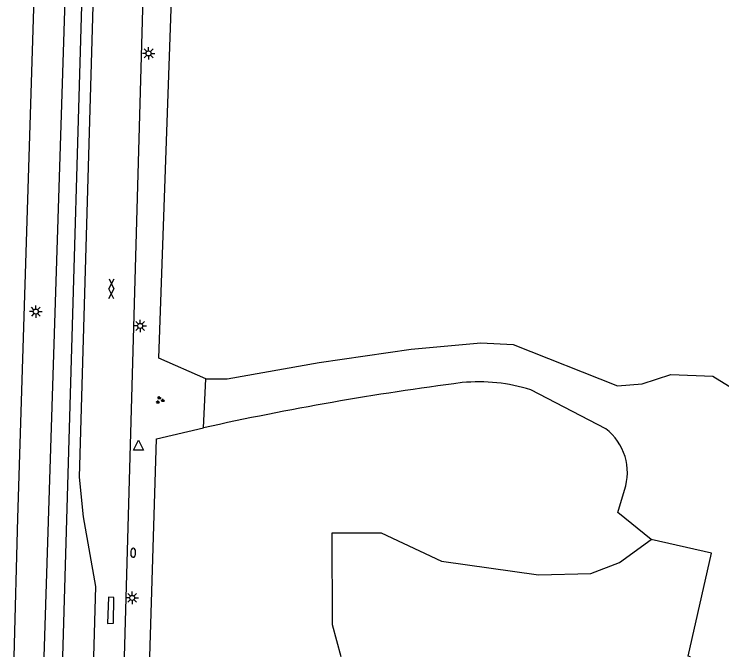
# Model space of a CAD drawing. Extents: x 125000 to 129004, y 397500 to 399008.
# Drawn here: x 127669.9 to 127740.4, y 397500 to 397564 of the extents above; entities that cross this region are included whole.
import ezdxf

# ---------------------------------------------------------------- set-up
doc = ezdxf.new("R2010")
doc.units = 0
for name, color, linetype in [('gg-afsc-hekwerk', 7, 'Continuous'), ('gg-knt-verharding', 7, 'Continuous'), ('gg-kntw-greppel-droge sloot', 7, 'Continuous'), ('gt-grn-groengrens', 7, 'Continuous'), ('gt-symb-brandkraan', 7, 'Continuous'), ('gt-symb-gesloten verharding', 7, 'Continuous'), ('gt-symb-groenvak', 7, 'Continuous'), ('gt-symb-lichtmast', 7, 'Continuous'), ('gt-symb-waterafsluiter', 7, 'Continuous')]:
    doc.layers.add(name, color=color, linetype=linetype)

# ---------------------------------------------------------------- blocks, each defined once
blk = doc.blocks.new('gt0-LMAST')
at = {"layer": 'gt-symb-lichtmast'}
for p, q in [((-0.182, 0.173), (-0.447, 0.438)), ((-0.005, 0.246), (-0.005, 0.621)), ((0.172, 0.173), (0.437, 0.438)), ((-0.255, -0.004), (-0.63, -0.004)), ((-0.182, -0.181), (-0.447, -0.446)), ((-0.005, -0.254), (-0.005, -0.629)), ((0.437, -0.446), (0.172, -0.181)), ((0.245, -0.004), (0.62, -0.004))]:
    blk.add_line(p, q, dxfattribs=at)
blk.add_circle((-0.005, -0.004), 0.25, dxfattribs=at)
blk = doc.blocks.new('gt0-BR')
at = {"layer": 'gt-symb-brandkraan'}
for centre, radius, start, end in [((-0.244, 0), 0.206, 107.56694, 252.43307), ((0.599, -2.664), 3, 106.89205, 107.56694), ((0, -0.691), 0.938, 73.10799, 106.89205), ((-0.599, -2.664), 3, 72.43309, 73.10799), ((0.244, 0), 0.206, 287.56695, 72.43309), ((0.599, 2.664), 3, 252.43307, 253.10797), ((0, 0.691), 0.938, 253.10797, 286.89206), ((-0.599, 2.664), 3, 286.89206, 287.56695)]:
    blk.add_arc(centre, radius, start, end, dxfattribs=at)
blk = doc.blocks.new('gt0-WAFSL')
at = {"layer": 'gt-symb-waterafsluiter'}
for p, q in [((-0.5, -0.333), (0, 0.667)), ((0, 0.667), (0.5, -0.333)), ((0.5, -0.333), (-0.5, -0.333))]:
    blk.add_line(p, q, dxfattribs=at)
blk = doc.blocks.new('gt0-GRVAK')
at = {"layer": 'gt-symb-groenvak'}
for p, q in [((-0.11, 0.189), (-0.228, 0.24)), ((-0.182, 0.153), (0.088, 0.153)), ((-0.091, 0.211), (-0.156, 0.322)), ((-0.047, 0.214), (-0.047, 0.393)), ((-0.004, 0.211), (0.061, 0.322)), ((0.015, 0.189), (0.133, 0.24)), ((0.262, -0.052), (0.197, 0.059)), ((0.305, -0.049), (0.305, 0.13)), ((0.349, -0.052), (0.414, 0.059)), ((-0.245, -0.228), (-0.363, -0.177)), ((-0.318, -0.264), (-0.047, -0.264)), ((-0.226, -0.206), (-0.291, -0.095)), ((-0.183, -0.203), (-0.183, -0.024)), ((-0.139, -0.206), (-0.074, -0.095)), ((-0.12, -0.228), (-0.002, -0.177)), ((0.243, -0.074), (0.125, -0.023)), ((0.17, -0.11), (0.441, -0.11)), ((0.368, -0.074), (0.486, -0.023))]:
    blk.add_line(p, q, dxfattribs=at)
blk = doc.blocks.new('gt0-GESVH1')
at = {"layer": 'gt-symb-gesloten verharding'}
for p, q in [((-0.992, -0.261), (0.008, 0.239)), ((0.008, -0.261), (-0.992, 0.239)), ((0.008, 0.239), (1.008, -0.261)), ((1.008, 0.239), (0.008, -0.261))]:
    blk.add_line(p, q, dxfattribs=at)

msp = doc.modelspace()

# ---------------------------------------------------------------- linework, layer by layer
at = {"layer": 'gg-afsc-hekwerk'}
msp.add_line((127688.733, 397522.811), (127688.966, 397527.711), dxfattribs=at)
for points in [[(127688.966, 397527.711), (127684.297, 397529.752), (127687.259, 397613.461)], [(127683.408, 397500), (127684.059, 397521.71), (127688.733, 397522.811)]]:
    msp.add_lwpolyline(points, dxfattribs=at)
at = {"layer": 'gg-knt-verharding'}
for p, q in [((127680.856, 397500), (127684.086, 397614.147)), ((127728.806, 397522.723), (127721.338, 397526.619))]:
    msp.add_line(p, q, dxfattribs=at)
for points in [[(127669.878, 397500), (127670.253, 397513.804), (127672.708, 397592.164)], [(127677.829, 397500), (127678.03, 397507), (127676.78, 397513.94), (127676.39, 397517.9), (127678.54, 397592.37)], [(127688.966, 397527.711), (127691.11, 397527.711), (127700.257, 397529.314), (127709.445, 397530.661), (127716.38, 397531.295), (127719.599, 397531.116), (127729.978, 397526.995), (127732.443, 397527.191), (127735.299, 397528.13), (127739.485, 397527.974), (127743.05, 397525.773), (127745.423, 397523.453), (127747.503, 397522.066), (127753.374, 397520.756), (127751.42, 397511.999), (127753.422, 397511.552)], [(127733.332, 397511.698), (127730.034, 397514.389), (127730.673, 397516.615)], [(127737.244, 397500), (127737.016, 397500.052), (127739.363, 397510.319), (127733.332, 397511.698)], [(127679.81, 397505.91), (127679.27, 397505.93), (127679.18, 397503.33), (127679.77, 397503.35), (127679.81, 397505.91)]]:
    msp.add_lwpolyline(points, dxfattribs=at)
for centre, radius, start, end in [((127751.688, 397238.841), 290.865, 97.34492, 102.50002), ((127716.132, 397509.501), 17.892, 73.08291, 95.22208), ((127725.534, 397518.383), 5.435, 341.01241, 52.98068)]:
    msp.add_arc(centre, radius, start, end, dxfattribs=at)
at = {"layer": 'gg-kntw-greppel-droge sloot'}
msp.add_lwpolyline([(127672.875, 397500), (127675.747, 397590.415), (127676.31, 397591.468), (127676.875, 397591.479), (127677.322, 397589.96), (127674.707, 397500)], dxfattribs=at)
at = {"layer": 'gt-grn-groengrens'}
msp.add_lwpolyline([(127702.472, 397500), (127701.585, 397503.19), (127701.569, 397512.34), (127706.431, 397512.349), (127712.455, 397509.532), (127722.109, 397508.162), (127727.312, 397508.299), (127730.188, 397509.395), (127733.332, 397511.698)], dxfattribs=at)

# ---------------------------------------------------------------- block references
at = {"layer": 'gt-symb-brandkraan', "rotation": 86.44511133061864}
msp.add_blockref('gt0-BR', (127681.735, 397510.364), dxfattribs=at)
at = {"layer": 'gt-symb-gesloten verharding', "rotation": 88.33888795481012}
msp.add_blockref('gt0-GESVH1', (127679.56, 397536.654), dxfattribs=at)
at = {"layer": 'gt-symb-groenvak'}
msp.add_blockref('gt0-GRVAK', (127684.388, 397525.576), dxfattribs=at)
at = {"layer": 'gt-symb-lichtmast'}
for p in [(127683.281, 397560.127), (127672.037, 397534.398), (127682.434, 397532.972), (127681.634, 397505.882)]:
    msp.add_blockref('gt0-LMAST', p, dxfattribs=at)
at = {"layer": 'gt-symb-waterafsluiter'}
msp.add_blockref('gt0-WAFSL', (127682.251, 397520.912), dxfattribs=at)

doc.saveas('drawing.dxf')
